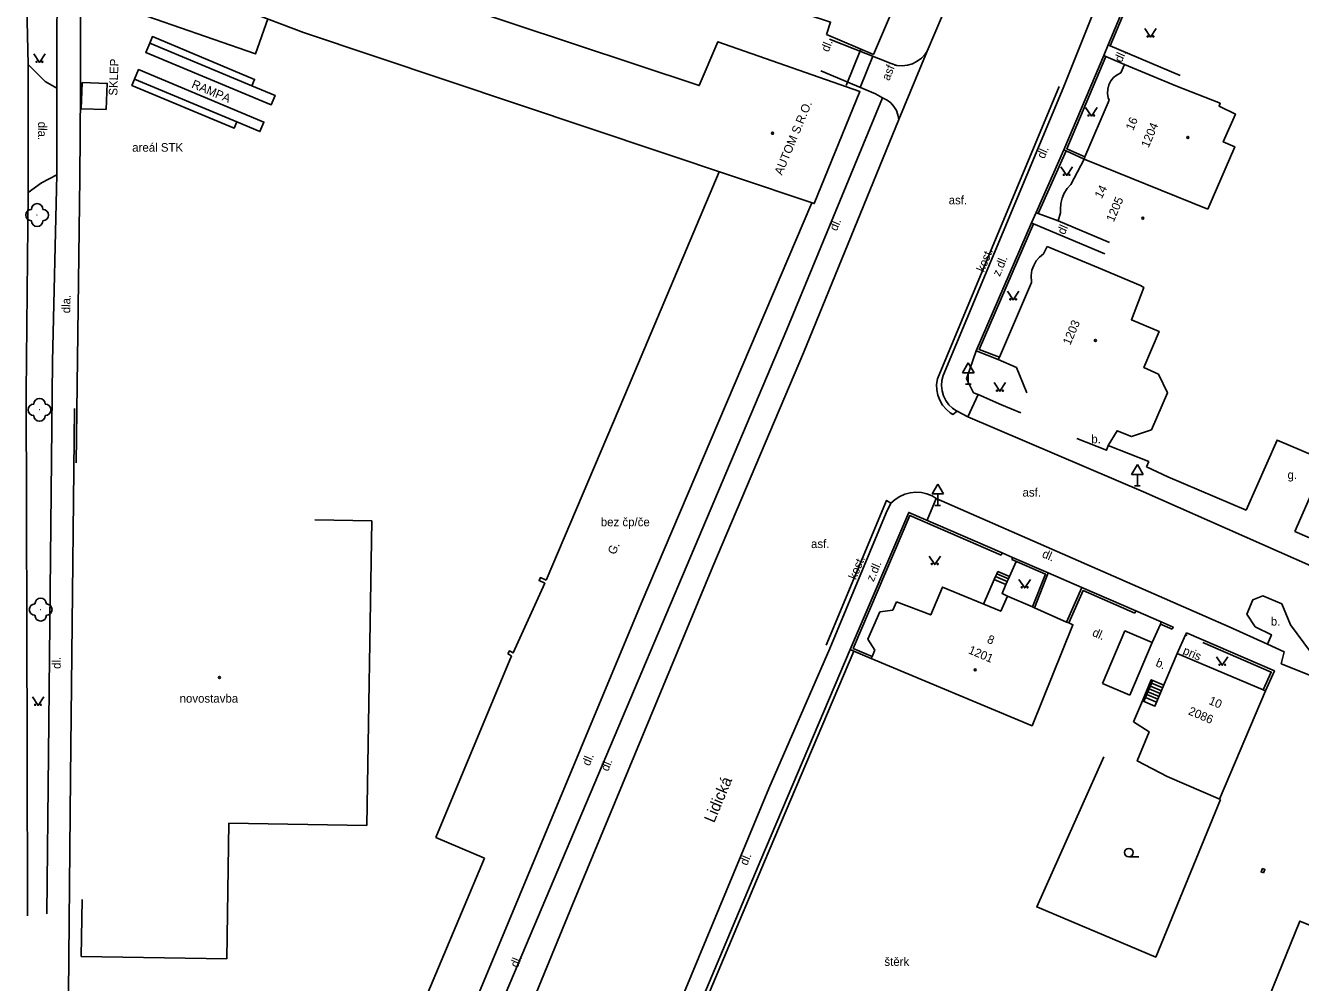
# Model space of a CAD drawing. Extents: x -584400 to -581602, y -1210894 to -1208793.
# Drawn here: x -582839.6 to -582727.9, y -1210481.5 to -1210397.7 of the extents above; entities that cross this region are included whole.
import ezdxf

# ---------------------------------------------------------------- set-up
doc = ezdxf.new("R2010")
doc.units = 0
for name, color, linetype in [('BUDOVY_MĚŘ', 7, 'Continuous'), ('NÁZVY_ULIC_TOK_SMĚR', 7, 'Continuous'), ('POMOC_POPIS', 7, 'Continuous'), ('ROZHRANÍ_PLOCH', 7, 'Continuous'), ('ZELEŇ', 7, 'Continuous'), ('ZN_BUDOV', 7, 'Continuous'), ('ZN_DOPLŇKOVÉ', 7, 'Continuous'), ('ZN_KULTUR', 7, 'Continuous'), ('Č_POPIS_EVID', 7, 'Continuous')]:
    doc.layers.add(name, color=color, linetype=linetype)

msp = doc.modelspace()

# ---------------------------------------------------------------- linework, layer by layer
at = {"layer": 'BUDOVY_MĚŘ'}
for points in [[(-582834.76, -1210371.8), (-582818.57, -1210371.77), (-582818.54, -1210386.79), (-582817.47, -1210386.81), (-582817.5, -1210388.24), (-582818.49, -1210388.22), (-582818.56, -1210390.62), (-582813.48, -1210392.06), (-582780.61, -1210402.98), (-582778.99, -1210399.14), (-582766.54, -1210403.5), (-582770.54, -1210413.32), (-582777.69, -1210410.92), (-582815.29, -1210398.32), (-582831.03, -1210392.34), (-582834.81, -1210392.14)], [(-582767, -1210391.37), (-582803.66, -1210379.89), (-582804.41, -1210385.79), (-582769.1, -1210397.42), (-582769.46, -1210398.49)], [(-582767, -1210391.37), (-582762.4, -1210393.34), (-582765.36, -1210400.25)], [(-582769.46, -1210398.49), (-582765.36, -1210400.25)], [(-582743.67, -1210401.85), (-582744.01, -1210402.03), (-582744.31, -1210402.27), (-582744.55, -1210402.57), (-582744.72, -1210402.91), (-582744.82, -1210403.28), (-582744.84, -1210403.67), (-582744.78, -1210404.05), (-582744.71, -1210404.26)], [(-582743.67, -1210401.85), (-582743.36, -1210401.13)], [(-582743.36, -1210401.13), (-582738.87, -1210403.01)], [(-582834.68, -1210402.71), (-582834.76, -1210405), (-582834.75, -1210405), (-582832.56, -1210405.08)], [(-582834.68, -1210402.71), (-582832.48, -1210402.79), (-582832.56, -1210405.08)], [(-582738.87, -1210403.01), (-582734.98, -1210404.52), (-582735.07, -1210404.79), (-582733.64, -1210405.47), (-582734.71, -1210407.91), (-582733.69, -1210408.34), (-582736.06, -1210413.79)], [(-582748.06, -1210411.63), (-582746.9, -1210409.41), (-582746.82, -1210409.23), (-582744.71, -1210404.26)], [(-582736.06, -1210413.79), (-582746.9, -1210409.41)], [(-582794.03, -1210446.3), (-582787.13, -1210430.11), (-582778.88, -1210410.52)], [(-582748.06, -1210411.63), (-582748.38, -1210411.99), (-582748.64, -1210412.4), (-582748.83, -1210412.84), (-582748.94, -1210413.31), (-582748.97, -1210413.79), (-582748.95, -1210414.11)], [(-582770.74, -1210413.25), (-582785.71, -1210448.36), (-582801.65, -1210486.62), (-582801.88, -1210486.52), (-582805.46, -1210485.02)], [(-582749.16, -1210414.83), (-582748.95, -1210414.11)], [(-582749.16, -1210414.83), (-582744.67, -1210416.71)], [(-582750.46, -1210417.71), (-582750.13, -1210417.07)], [(-582750.13, -1210417.07), (-582745.64, -1210418.95)], [(-582750.46, -1210417.71), (-582750.8, -1210418), (-582751.09, -1210418.34), (-582751.31, -1210418.73), (-582751.46, -1210419.16), (-582751.53, -1210419.6), (-582751.49, -1210420.24)], [(-582744.79, -1210434.5), (-582744, -1210433.21), (-582742.73, -1210433.72), (-582741, -1210433.14), (-582739.59, -1210429.9), (-582740.39, -1210428.25), (-582741.65, -1210427.68), (-582740.32, -1210424.51), (-582742.75, -1210423.49), (-582741.67, -1210420.66), (-582741.95, -1210420.48), (-582745.64, -1210418.95)], [(-582754.41, -1210426.98), (-582754.32, -1210426.77), (-582751.49, -1210420.24)], [(-582754.41, -1210426.98), (-582752.82, -1210427.68), (-582751.91, -1210429.89)], [(-582732.69, -1210440.17), (-582729.99, -1210434.03), (-582725.71, -1210435.86), (-582728.44, -1210442.04)], [(-582814.29, -1210441.03), (-582809.29, -1210441.11)], [(-582809.29, -1210441.11), (-582809.73, -1210467.8)], [(-582794.03, -1210446.3), (-582794.53, -1210446.07), (-582794.65, -1210446.34), (-582794.15, -1210446.57), (-582796.92, -1210452.67), (-582797.24, -1210452.5), (-582797.38, -1210452.76)], [(-582765.23, -1210452.43), (-582765.46, -1210452.98), (-582765.54, -1210453.17), (-582751.45, -1210459.05), (-582747.88, -1210450.21), (-582748.24, -1210450.05), (-582748.43, -1210449.97), (-582751.24, -1210448.73), (-582751.43, -1210448.65), (-582753.6, -1210447.69)], [(-582763.33, -1210448.19), (-582760.33, -1210449.34), (-582759.3, -1210446.91), (-582754.19, -1210449.03), (-582753.6, -1210447.69)], [(-582763.33, -1210448.19), (-582763.64, -1210448.93)], [(-582765.23, -1210452.43), (-582765.85, -1210451.47), (-582764.79, -1210449.08), (-582763.64, -1210448.93)], [(-582740.93, -1210451.76), (-582743.32, -1210450.75), (-582745.27, -1210455.35)], [(-582740.93, -1210451.76), (-582742.88, -1210456.37)], [(-582797.06, -1210452.94), (-582803.69, -1210468.83)], [(-582797.06, -1210452.94), (-582797.38, -1210452.76)], [(-582731.01, -1210456), (-582731.2, -1210455.92), (-582738.74, -1210452.73), (-582740.69, -1210457.34), (-582741.79, -1210456.87), (-582742.57, -1210458.71)], [(-582745.27, -1210455.35), (-582742.88, -1210456.37)], [(-582731.01, -1210456), (-582735.04, -1210465.48)], [(-582739.63, -1210463.5), (-582742.24, -1210462.13), (-582741.18, -1210459.6), (-582742.57, -1210458.71)], [(-582739.63, -1210463.5), (-582734.95, -1210465.52)], [(-582821.82, -1210467.6), (-582821.99, -1210479.46)], [(-582821.82, -1210467.6), (-582809.73, -1210467.8)], [(-582799.43, -1210470.65), (-582803.69, -1210468.83)], [(-582799.43, -1210470.65), (-582805.46, -1210485.02)], [(-582834.68, -1210474.28), (-582834.75, -1210479.28)], [(-582715.48, -1210481.22), (-582727.99, -1210476.17), (-582731.86, -1210485.66), (-582727.16, -1210487.69), (-582726.97, -1210487.77)], [(-582834.75, -1210479.28), (-582821.99, -1210479.46)]]:
    msp.add_lwpolyline(points, dxfattribs=at)
at = {"layer": 'ROZHRANÍ_PLOCH'}
for points in [[(-582748.73, -1210403.19), (-582745.33, -1210394.7), (-582731.62, -1210361.93)], [(-582839.41, -1210401.13), (-582839.64, -1210390.93)], [(-582836.89, -1210403.19), (-582836.87, -1210390.98)], [(-582834.81, -1210394.85), (-582819.48, -1210400.2), (-582818.41, -1210397.13)], [(-582759.3, -1210396.82), (-582760.64, -1210399.96)], [(-582828.75, -1210399.25), (-582829.1, -1210400.08), (-582818.12, -1210404.67), (-582817.77, -1210403.84), (-582819.8, -1210402.99)], [(-582819.8, -1210402.99), (-582819.57, -1210402.44), (-582828.52, -1210398.69), (-582828.75, -1210399.25)], [(-582828.75, -1210399.25), (-582819.8, -1210402.99)], [(-582763.3, -1210401.23), (-582763.8, -1210401.05), (-582769.19, -1210398.92)], [(-582744.6, -1210399.5), (-582738.49, -1210402.09)], [(-582765.41, -1210400.41), (-582766.52, -1210403.15)], [(-582763.3, -1210401.23), (-582762.84, -1210401.25), (-582762.38, -1210401.19), (-582761.93, -1210401.06), (-582761.52, -1210400.85), (-582761.15, -1210400.57), (-582760.83, -1210400.24), (-582760.64, -1210399.96)], [(-582760.64, -1210399.96), (-582763.14, -1210405.96)], [(-582744.99, -1210400.42), (-582743.36, -1210401.13)], [(-582839.41, -1210401.13), (-582839.41, -1210412.35)], [(-582839.41, -1210401.13), (-582837.92, -1210402.61), (-582836.89, -1210403.19)], [(-582830.08, -1210402.41), (-582829.73, -1210401.58), (-582818.75, -1210406.18), (-582819.1, -1210407), (-582821.13, -1210406.16)], [(-582765.17, -1210403.71), (-582769.97, -1210401.7)], [(-582821.13, -1210406.16), (-582821.36, -1210406.71), (-582830.31, -1210402.96), (-582830.08, -1210402.41)], [(-582830.08, -1210402.41), (-582821.13, -1210406.16)], [(-582759.75, -1210428.67), (-582749.07, -1210403.06)], [(-582836.89, -1210403.19), (-582836.9, -1210410.79)], [(-582772.95, -1210424.33), (-582764.57, -1210404.05)], [(-582765.17, -1210403.71), (-582764.57, -1210404.05)], [(-582763.14, -1210405.96), (-582763.2, -1210405.55), (-582763.34, -1210405.16), (-582763.55, -1210404.8), (-582763.82, -1210404.5), (-582764.15, -1210404.25), (-582764.57, -1210404.05)], [(-582748.73, -1210403.19), (-582759.24, -1210428.37), (-582759.35, -1210428.81), (-582759.39, -1210429.26), (-582759.34, -1210429.72), (-582759.21, -1210430.15), (-582759.01, -1210430.56), (-582758.75, -1210430.93), (-582758.42, -1210431.24), (-582758.04, -1210431.5), (-582758.03, -1210431.5)], [(-582763.14, -1210405.96), (-582771.49, -1210426.39)], [(-582836.9, -1210410.79), (-582838.25, -1210411.5), (-582839.41, -1210412.35)], [(-582837.27, -1210427.14), (-582836.9, -1210410.79)], [(-582839.59, -1210429.85), (-582839.41, -1210412.35)], [(-582750.92, -1210414.17), (-582749.16, -1210414.83)], [(-582751.32, -1210415.09), (-582745.08, -1210417.71)], [(-582772.95, -1210424.33), (-582805.29, -1210500.74)], [(-582771.49, -1210426.39), (-582779.41, -1210445.1)], [(-582837.62, -1210461.56), (-582837.27, -1210427.14)], [(-582759.75, -1210428.67), (-582759.82, -1210429.15), (-582759.8, -1210429.62), (-582759.71, -1210430.09), (-582759.54, -1210430.54), (-582759.3, -1210430.96), (-582758.99, -1210431.32), (-582758.62, -1210431.63), (-582758.4, -1210431.78), (-582758.03, -1210431.5)], [(-582839.49, -1210460.93), (-582839.59, -1210429.85)], [(-582758.03, -1210431.5), (-582757.08, -1210432), (-582756.17, -1210430.04)], [(-582835.7, -1210463.6), (-582835.36, -1210431.25)], [(-582741.69, -1210438.55), (-582757.08, -1210432)], [(-582744.79, -1210434.5), (-582744.94, -1210434.92), (-582747.53, -1210433.89)], [(-582763.82, -1210439.57), (-582763.46, -1210439.24), (-582763.05, -1210438.96), (-582762.6, -1210438.76), (-582762.13, -1210438.64), (-582761.64, -1210438.59), (-582761.15, -1210438.62), (-582760.67, -1210438.73), (-582760.22, -1210438.92), (-582759.85, -1210439.14)], [(-582741.69, -1210438.55), (-582724, -1210446.39)], [(-582769.18, -1210452.29), (-582764.25, -1210440.41), (-582763.82, -1210439.57), (-582764.2, -1210439.32), (-582769.5, -1210452)], [(-582759.85, -1210439.14), (-582760.64, -1210441.06)], [(-582759.85, -1210439.14), (-582734.19, -1210450.4), (-582730.82, -1210451.9), (-582729.37, -1210452.57), (-582729.64, -1210453.62)], [(-582779.41, -1210445.1), (-582791.69, -1210474.65)], [(-582752.86, -1210444.67), (-582753.43, -1210445.97)], [(-582755.7, -1210448.4), (-582754.76, -1210446.23)], [(-582754.76, -1210446.23), (-582754.65, -1210445.98)], [(-582753.74, -1210446.68), (-582754.76, -1210446.23)], [(-582754.65, -1210445.98), (-582754.54, -1210445.74)], [(-582753.63, -1210446.43), (-582754.65, -1210445.98)], [(-582754.54, -1210445.74), (-582754.45, -1210445.53)], [(-582753.52, -1210446.18), (-582754.54, -1210445.74)], [(-582753.43, -1210445.97), (-582754.45, -1210445.53)], [(-582753.63, -1210446.43), (-582753.74, -1210446.68)], [(-582753.52, -1210446.18), (-582753.63, -1210446.43)], [(-582753.43, -1210445.97), (-582753.52, -1210446.18)], [(-582729.64, -1210453.62), (-582726.92, -1210454.7), (-582726.48, -1210453.38), (-582724, -1210446.39)], [(-582753.74, -1210446.68), (-582754.08, -1210447.47), (-582753.6, -1210447.69)], [(-582730.82, -1210451.9), (-582730.48, -1210451.09), (-582731.9, -1210450.38), (-582732.65, -1210449.28), (-582732.11, -1210448.02), (-582731.23, -1210447.67), (-582729.58, -1210448.38), (-582728.82, -1210450.22), (-582726.48, -1210453.38)], [(-582740.21, -1210450.15), (-582740.93, -1210451.76)], [(-582738, -1210451.1), (-582738.74, -1210452.73)], [(-582784.37, -1210488.25), (-582774.53, -1210464.56), (-582769.18, -1210452.29)], [(-582741.79, -1210456.87), (-582741.01, -1210455.02), (-582740.88, -1210455.08)], [(-582740.98, -1210455.33), (-582741.09, -1210455.58)], [(-582740.88, -1210455.08), (-582740.98, -1210455.33)], [(-582740.01, -1210455.74), (-582740.98, -1210455.33)], [(-582740.88, -1210455.08), (-582739.91, -1210455.49)], [(-582741.51, -1210456.58), (-582741.66, -1210456.93)], [(-582741.4, -1210456.33), (-582741.51, -1210456.58)], [(-582741.51, -1210456.58), (-582740.54, -1210456.99)], [(-582741.3, -1210456.08), (-582741.4, -1210456.33)], [(-582740.44, -1210456.74), (-582741.4, -1210456.33)], [(-582741.19, -1210455.83), (-582741.3, -1210456.08)], [(-582741.3, -1210456.08), (-582740.33, -1210456.49)], [(-582741.09, -1210455.58), (-582741.19, -1210455.83)], [(-582740.22, -1210456.24), (-582741.19, -1210455.83)], [(-582741.09, -1210455.58), (-582740.12, -1210455.99)], [(-582839.47, -1210475.71), (-582839.49, -1210460.93)], [(-582837.77, -1210475.53), (-582837.62, -1210461.56)], [(-582835.95, -1210492.01), (-582835.7, -1210463.6)], [(-582791.69, -1210474.65), (-582801.99, -1210499.76)]]:
    msp.add_lwpolyline(points, dxfattribs=at)
at = {"layer": 'ZELEŇ'}
for centre in [(-582838.62, -1210414.32), (-582838.41, -1210431.38), (-582838.31, -1210448.88)]:
    msp.add_circle(centre, 0.0005, dxfattribs=at)
for centre, start, end in [((-582839.12, -1210414.32), 90, 270), ((-582838.62, -1210413.82), 0, 180), ((-582838.12, -1210414.32), 270, 90), ((-582838.62, -1210414.82), 180, 360), ((-582838.91, -1210431.38), 90, 270), ((-582838.41, -1210430.88), 0, 180), ((-582837.91, -1210431.38), 270, 90), ((-582838.41, -1210431.88), 180, 360), ((-582838.81, -1210448.88), 90, 270), ((-582838.31, -1210448.38), 0, 180), ((-582837.81, -1210448.88), 270, 90), ((-582838.31, -1210449.38), 180, 360)]:
    msp.add_arc(centre, 0.5, start, end, dxfattribs=at)
at = {"layer": 'ZN_BUDOV'}
for centre in [(-582774.19, -1210407.16), (-582737.81, -1210407.52), (-582741.75, -1210414.59), (-582745.91, -1210425.3), (-582756.43, -1210454.16), (-582822.65, -1210454.82)]:
    msp.add_circle(centre, 0.0875, dxfattribs=at)
at = {"layer": 'ZN_DOPLŇKOVÉ'}
for p, q in [((-582757.04, -1210427.26), (-582757.54, -1210428.13)), ((-582757.04, -1210427.26), (-582756.54, -1210428.13)), ((-582757.54, -1210428.13), (-582756.54, -1210428.13)), ((-582757.04, -1210429.13), (-582757.04, -1210428.13)), ((-582757.29, -1210429.13), (-582756.79, -1210429.13)), ((-582742.23, -1210436.17), (-582742.73, -1210437.04)), ((-582742.23, -1210436.17), (-582741.73, -1210437.04)), ((-582742.73, -1210437.04), (-582741.73, -1210437.04)), ((-582742.23, -1210438.04), (-582742.23, -1210437.04)), ((-582759.72, -1210437.88), (-582760.22, -1210438.75)), ((-582760.22, -1210438.75), (-582759.22, -1210438.75)), ((-582759.72, -1210437.88), (-582759.22, -1210438.75)), ((-582759.72, -1210439.75), (-582759.72, -1210438.75)), ((-582742.48, -1210438.04), (-582741.98, -1210438.04)), ((-582759.97, -1210439.75), (-582759.47, -1210439.75))]:
    msp.add_line(p, q, dxfattribs=at)
for points in [[(-582834.81, -1210392.14), (-582834.83, -1210403.5)], [(-582744.6, -1210399.5), (-582744.78, -1210399.42), (-582743.09, -1210395.35), (-582742.91, -1210395.43)], [(-582742.91, -1210395.43), (-582744.6, -1210399.5)], [(-582744.78, -1210399.42), (-582745.17, -1210400.34)], [(-582767.73, -1210402.96), (-582766.45, -1210399.78)], [(-582748.48, -1210408.7), (-582748.66, -1210408.62), (-582745.17, -1210400.34), (-582744.99, -1210400.42)], [(-582744.99, -1210400.42), (-582748.4, -1210408.52), (-582746.82, -1210409.23)], [(-582834.83, -1210403.5), (-582834.89, -1210411.05)], [(-582751.1, -1210414.09), (-582748.66, -1210408.62)], [(-582748.48, -1210408.7), (-582750.92, -1210414.17)], [(-582746.9, -1210409.41), (-582748.48, -1210408.7)], [(-582834.89, -1210411.05), (-582835.19, -1210436.01)], [(-582751.1, -1210414.09), (-582751.51, -1210415.01)], [(-582751.1, -1210414.09), (-582750.92, -1210414.17)], [(-582754.41, -1210426.98), (-582756.35, -1210426.2), (-582751.51, -1210415.01), (-582751.33, -1210415.09)], [(-582751.33, -1210415.09), (-582756.09, -1210426.09), (-582754.32, -1210426.77)], [(-582756.17, -1210430.04), (-582756.58, -1210429.88), (-582757.2, -1210428.66), (-582756.35, -1210426.2)], [(-582754.12, -1210430.93), (-582756.17, -1210430.04)], [(-582752.45, -1210431.65), (-582754.12, -1210430.93)], [(-582719.57, -1210430.21), (-582723.29, -1210444.27), (-582728.44, -1210442.04)], [(-582741.21, -1210435.91), (-582744.79, -1210434.5)], [(-582741.42, -1210436.36), (-582741.21, -1210435.91)], [(-582741.42, -1210436.36), (-582739.56, -1210437.25)], [(-582732.69, -1210440.17), (-582739.56, -1210437.25)], [(-582767.06, -1210452.52), (-582767.38, -1210452.38), (-582762.26, -1210440.37), (-582754.08, -1210443.92), (-582754.16, -1210444.1)], [(-582754.16, -1210444.1), (-582762.16, -1210440.63), (-582767.12, -1210452.28), (-582765.46, -1210452.98)], [(-582753.16, -1210444.31), (-582754.08, -1210443.92)], [(-582753.24, -1210444.5), (-582753.16, -1210444.31), (-582750.04, -1210445.67), (-582751.24, -1210448.73)], [(-582751.43, -1210448.65), (-582750.29, -1210445.77), (-582753.24, -1210444.5)], [(-582747.09, -1210446.95), (-582750.04, -1210445.67)], [(-582748.43, -1210449.97), (-582747.09, -1210446.95), (-582742.36, -1210449), (-582742.44, -1210449.18)], [(-582742.44, -1210449.18), (-582746.99, -1210447.21), (-582748.24, -1210450.05)], [(-582740.13, -1210449.96), (-582742.36, -1210449)], [(-582740.21, -1210450.15), (-582740.13, -1210449.96), (-582739.09, -1210450.42), (-582739.17, -1210450.6)], [(-582739.17, -1210450.6), (-582740.21, -1210450.15)], [(-582738, -1210451.1), (-582737.92, -1210450.92), (-582730.22, -1210454.25), (-582731.01, -1210456)], [(-582737.87, -1210451.16), (-582738, -1210451.1)], [(-582731.2, -1210455.92), (-582730.5, -1210454.36), (-582736.5, -1210451.75)], [(-582782.78, -1210489.66), (-582783.1, -1210489.52), (-582775.21, -1210470.81), (-582767.38, -1210452.38)], [(-582767.06, -1210452.52), (-582774.89, -1210470.95), (-582782.78, -1210489.66)], [(-582765.54, -1210453.17), (-582767.06, -1210452.52)], [(-582734.95, -1210465.52), (-582740.62, -1210479.32), (-582751.04, -1210474.92), (-582745.17, -1210461.77)], [(-582731.19, -1210471.94), (-582731.06, -1210471.65), (-582731.26, -1210471.56), (-582731.39, -1210471.86), (-582731.19, -1210471.94)]]:
    msp.add_lwpolyline(points, dxfattribs=at)
at = {"layer": 'ZN_KULTUR'}
msp.add_line((-582742.97, -1210470.54), (-582742.09, -1210470.54), dxfattribs=at)
for points in [[(-582741.58, -1210397.98), (-582741.08, -1210398.73), (-582740.58, -1210397.98)], [(-582838.92, -1210400.2), (-582838.42, -1210400.95), (-582837.92, -1210400.2)], [(-582746.76, -1210404.9), (-582746.26, -1210405.65), (-582745.76, -1210404.9)], [(-582748.92, -1210410.1), (-582748.42, -1210410.85), (-582747.92, -1210410.1)], [(-582753.61, -1210421), (-582753.11, -1210421.75), (-582752.61, -1210421)], [(-582754.77, -1210429), (-582754.27, -1210429.75), (-582753.77, -1210429)], [(-582760.48, -1210444.19), (-582759.98, -1210444.94), (-582759.48, -1210444.19)], [(-582752.6, -1210446.23), (-582752.1, -1210446.98), (-582751.6, -1210446.23)], [(-582735.29, -1210453.01), (-582734.79, -1210453.76), (-582734.29, -1210453.01)], [(-582839.04, -1210456.52), (-582838.54, -1210457.27), (-582838.04, -1210456.52)]]:
    msp.add_lwpolyline(points, dxfattribs=at)
for centre, radius in [((-582741.33, -1210398.68), 0.05), ((-582740.83, -1210398.68), 0.05), ((-582838.67, -1210400.9), 0.05), ((-582838.17, -1210400.9), 0.05), ((-582746.51, -1210405.6), 0.05), ((-582746.01, -1210405.6), 0.05), ((-582748.67, -1210410.8), 0.05), ((-582748.17, -1210410.8), 0.05), ((-582753.36, -1210421.7), 0.05), ((-582752.86, -1210421.7), 0.05), ((-582754.52, -1210429.7), 0.05), ((-582754.02, -1210429.7), 0.05), ((-582760.23, -1210444.89), 0.05), ((-582759.73, -1210444.89), 0.05), ((-582752.35, -1210446.93), 0.05), ((-582751.85, -1210446.93), 0.05), ((-582735.04, -1210453.71), 0.05), ((-582734.54, -1210453.71), 0.05), ((-582838.79, -1210457.22), 0.05), ((-582838.29, -1210457.22), 0.05), ((-582742.97, -1210470.17), 0.375)]:
    msp.add_circle(centre, radius, dxfattribs=at)

# ---------------------------------------------------------------- texts
at = {"layer": 'NÁZVY_ULIC_TOK_SMĚR'}
msp.add_text('Lidická', height=1, rotation=67.2829, dxfattribs=at).set_placement((-582779.31, -1210467.62))
at = {"layer": 'POMOC_POPIS'}
for s, rotation, p in [('dl.', 68.076, (-582769.29, -1210400.09)), ('SKLEP', 87.8715, (-582831.6, -1210403.87)), ('dl.', 65.9685, (-582743.6, -1210401)), ('asf.', 68.076, (-582763.97, -1210402.6)), ('RAMPA', 337.2875, (-582825.15, -1210403.13)), ('AUTOM S.R.O.', 67.3923, (-582773.37, -1210410.88)), ('dla.', 269.8991, (-582838.53, -1210406.14)), ('dl.', 65.9685, (-582750.39, -1210409.44)), ('dl.', 67.3923, (-582768.56, -1210415.77)), ('dl.', 65.9685, (-582748.61, -1210416.09)), ('kost.', 67.3446, (-582755.67, -1210419.37)), ('z.dl.', 67.3446, (-582754.28, -1210419.75)), ('dla.', 88.7, (-582835.73, -1210422.93)), ('G.', 65.646, (-582787.99, -1210444.13)), ('dl.', 336.4507, (-582750.64, -1210444.26)), ('kost.', 67.4624, (-582766.88, -1210446.32)), ('z.dl.', 66.9109, (-582765.34, -1210446.49)), ('dl.', 336.4507, (-582746.24, -1210451.15)), ('dl.', 89.085, (-582836.56, -1210454.08)), ('b.', 336.4507, (-582740.69, -1210453.8)), ('pris', 336.8064, (-582738.31, -1210452.74)), ('dl.', 67.2829, (-582790.23, -1210462.63)), ('dl.', 67.2829, (-582788.6, -1210463.1)), ('dl.', 67.4438, (-582776.42, -1210471.35)), ('dl.', 67.2829, (-582796.52, -1210480.3))]:
    msp.add_text(s, height=0.75, rotation=rotation, dxfattribs=at).set_placement(p)
for s, p in [('areál STK', (-582830.29, -1210408.77)), ('asf.', (-582758.76, -1210413.38)), ('b.', (-582746.26, -1210434.31)), ('g.', (-582729.07, -1210437.44)), ('asf.', (-582752.29, -1210438.98)), ('asf.', (-582770.82, -1210443.49)), ('b.', (-582730.54, -1210450.28)), ('novostavba', (-582826.14, -1210457.03)), ('štěrk', (-582764.39, -1210480.09))]:
    msp.add_text(s, height=0.75, dxfattribs=at).set_placement(p)
at = {"layer": 'Č_POPIS_EVID'}
for s, rotation, p in [('16', 66.9627, (-582742.6, -1210406.97)), ('1204', 66.8813, (-582741.25, -1210408.48)), ('14', 62.4119, (-582745.36, -1210412.94)), ('1205', 66.8813, (-582744.3, -1210414.98)), ('1203', 66.8813, (-582748.11, -1210425.77)), ('1201', 337.0679, (-582757.1, -1210452.69)), ('8', 337.4678, (-582755.46, -1210451.75)), ('10', 337.0694, (-582736.04, -1210457.13)), ('2086', 337.0679, (-582737.83, -1210458.04))]:
    msp.add_text(s, height=0.75, rotation=rotation, dxfattribs=at).set_placement(p)
msp.add_text('bez čp/če', height=0.75, dxfattribs=at).set_placement((-582789.24, -1210441.58))

doc.saveas('drawing.dxf')
